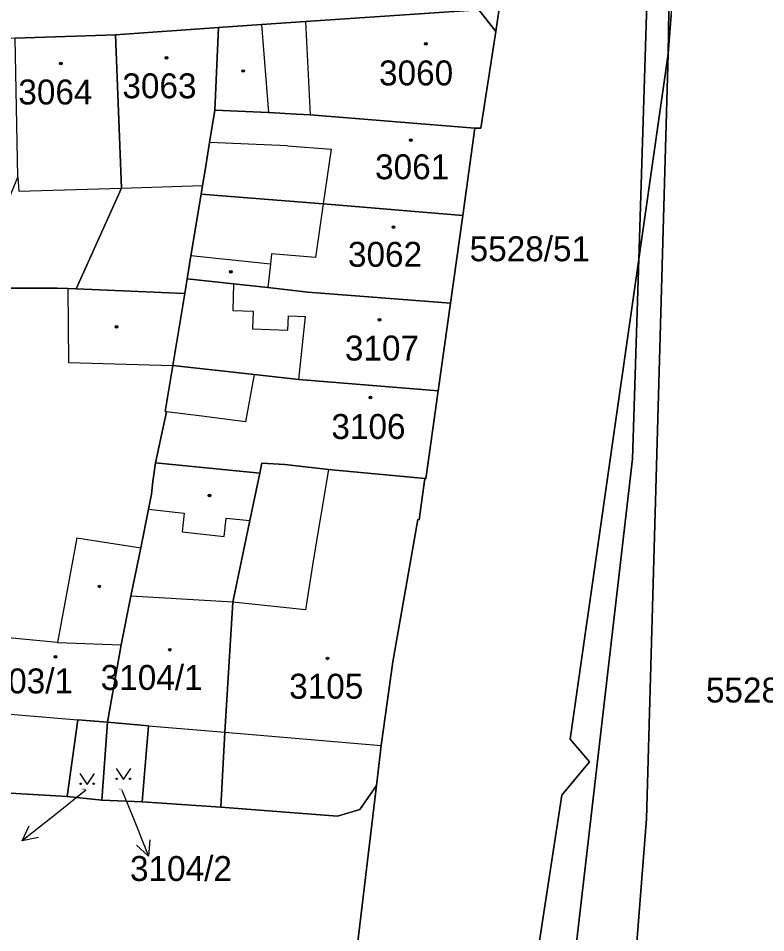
# Model space of a CAD drawing. Extents: x -596233 to -595156, y -1161235 to -1159375.
# Drawn here: x -595433.9 to -595382.9, y -1160945.9 to -1160883.5 of the extents above; entities that cross this region are included whole.
import ezdxf

# ---------------------------------------------------------------- set-up
doc = ezdxf.new("R2010")
doc.units = 0
for name, color, linetype in [('KN_CAR_KR', 7, 'Continuous'), ('KN_KULTURY', 7, 'Continuous'), ('KN_PARC_CIS_POM', 7, 'Continuous'), ('KN_PARC_CIS_POZ', 7, 'Continuous'), ('KN_PARC_CIS_STAV', 7, 'Continuous'), ('KN_PARC_PLOCHA', 7, 'Continuous'), ('PARC_C_SIPKA', 7, 'Continuous'), ('parcely_l', 7, 'Continuous')]:
    doc.layers.add(name, color=color, linetype=linetype)

msp = doc.modelspace()

# ---------------------------------------------------------------- linework, layer by layer
at = {"layer": 'KN_CAR_KR'}
for points in [[(-595417.27, -1160883.94), (-595416.81, -1160889.95)], [(-595414.28, -1160883.74), (-595413.96, -1160890.1)], [(-595415.51, -1160892.21), (-595420.82, -1160891.98)], [(-595415.51, -1160892.21), (-595412.52, -1160892.44)], [(-595412.52, -1160892.44), (-595413.06, -1160896.16)], [(-595433.91, -1160894.34), (-595433.83, -1160895.31)], [(-595433.83, -1160895.31), (-595426.83, -1160895.09)], [(-595426.83, -1160895.09), (-595421.3, -1160894.92)], [(-595413.06, -1160896.16), (-595413.59, -1160899.83)], [(-595416.59, -1160899.58), (-595416.67, -1160900.28)], [(-595413.59, -1160899.83), (-595416.59, -1160899.58)], [(-595416.67, -1160900.28), (-595422.09, -1160899.71)], [(-595416.67, -1160900.28), (-595416.85, -1160901.88)], [(-595430.5, -1160901.94), (-595430.45, -1160906.99)], [(-595419.18, -1160901.63), (-595419.24, -1160903.43)], [(-595419.24, -1160903.43), (-595417.84, -1160903.48)], [(-595417.84, -1160903.48), (-595417.88, -1160904.7)], [(-595415.47, -1160904.78), (-595415.44, -1160903.81)], [(-595415.44, -1160903.81), (-595414.28, -1160903.85)], [(-595414.73, -1160908.14), (-595414.28, -1160903.85)], [(-595417.88, -1160904.7), (-595415.47, -1160904.78)], [(-595430.45, -1160906.99), (-595423.32, -1160907.18)], [(-595417.78, -1160907.8), (-595418.37, -1160911.03)], [(-595421.35, -1160910.65), (-595423.75, -1160910.34)], [(-595418.37, -1160911.03), (-595421.35, -1160910.65)], [(-595412.71, -1160914.28), (-595413.73, -1160920.37)], [(-595424.99, -1160916.98), (-595422.55, -1160917.26)], [(-595422.55, -1160917.26), (-595422.7, -1160918.53)], [(-595419.82, -1160918.86), (-595419.68, -1160917.59)], [(-595419.68, -1160917.59), (-595418.08, -1160917.77)], [(-595429.87, -1160918.93), (-595431.2, -1160926.08)], [(-595429.87, -1160918.93), (-595425.52, -1160919.63)], [(-595422.7, -1160918.53), (-595419.82, -1160918.86)], [(-595413.73, -1160920.37), (-595414.28, -1160923.86)], [(-595419.23, -1160923.33), (-595426.18, -1160922.93)], [(-595414.28, -1160923.86), (-595419.23, -1160923.33)], [(-595431.2, -1160926.08), (-595435.76, -1160925.65)], [(-595431.2, -1160926.08), (-595426.84, -1160926.24)], [(-595441.22, -1160930.39), (-595429.81, -1160931.35)], [(-595424.99, -1160931.76), (-595419.78, -1160932.2)], [(-595419.78, -1160932.2), (-595409.12, -1160933.1)]]:
    msp.add_lwpolyline(points, dxfattribs=at)
at = {"layer": 'KN_KULTURY'}
for points in [[(-595429.6718, -1160935.0116), (-595429.1718, -1160935.7616), (-595428.6718, -1160935.0116)], [(-595427.2018, -1160934.6716), (-595426.7018, -1160935.4216), (-595426.2018, -1160934.6716)]]:
    msp.add_lwpolyline(points, dxfattribs=at)
for centre, radius in [((-595406.06, -1160885.26), 0.09), ((-595406.06, -1160885.26), 0.0398), ((-595430.96, -1160886.6), 0.09), ((-595430.96, -1160886.6), 0.0398), ((-595423.76, -1160886.21), 0.09), ((-595423.76, -1160886.21), 0.0398), ((-595418.53, -1160887.11), 0.09), ((-595418.53, -1160887.11), 0.0398), ((-595407.09, -1160891.82), 0.09), ((-595407.09, -1160891.82), 0.0398), ((-595408.27, -1160897.75), 0.09), ((-595408.27, -1160897.75), 0.0398), ((-595419.37, -1160900.81), 0.09), ((-595419.37, -1160900.81), 0.0398), ((-595409.22, -1160904.08), 0.09), ((-595427.17, -1160904.55), 0.09), ((-595427.17, -1160904.55), 0.0398), ((-595409.22, -1160904.08), 0.0398), ((-595409.85, -1160909.37), 0.09), ((-595409.85, -1160909.37), 0.0398), ((-595420.82, -1160916.05), 0.09), ((-595420.82, -1160916.05), 0.0398), ((-595428.34, -1160922.25), 0.09), ((-595428.34, -1160922.25), 0.0398), ((-595423.54, -1160926.57), 0.09), ((-595431.34, -1160927.05), 0.09), ((-595431.34, -1160927.05), 0.0398), ((-595423.54, -1160926.57), 0.0398), ((-595412.78, -1160927.16), 0.09), ((-595412.78, -1160927.16), 0.0398), ((-595429.622, -1160935.7114), 0.05), ((-595428.7226, -1160935.7114), 0.05), ((-595427.152, -1160935.3714), 0.05), ((-595426.2526, -1160935.3714), 0.05)]:
    msp.add_circle(centre, radius, dxfattribs=at)
at = {"layer": 'KN_PARC_PLOCHA'}
for points in [[(-595389.54, -1160885.94), (-595391.54, -1160899.94), (-595390.77, -1160875.26), (-595389.14, -1160825.64), (-595388.59, -1160825.27)], [(-595401.28, -1160884.42), (-595402.32, -1160891.01), (-595402.72, -1160891), (-595413.96, -1160890.1), (-595414.89, -1160890.05), (-595416.81, -1160889.95), (-595420.45, -1160889.77), (-595420.22, -1160884.14), (-595417.27, -1160883.94), (-595414.28, -1160883.74), (-595402.46, -1160882.93)], [(-595429.92, -1160901.96), (-595430.5, -1160901.94), (-595431.21, -1160901.91), (-595434.91, -1160901.92), (-595435.23, -1160899.45), (-595435.53, -1160897.12), (-595435.03, -1160897.1), (-595433.91, -1160894.34), (-595434.08, -1160884.87), (-595427.24, -1160884.65), (-595426.83, -1160895.09)], [(-595420.45, -1160889.77), (-595420.82, -1160891.98), (-595421.13, -1160893.87), (-595421.3, -1160894.92), (-595421.4, -1160895.5), (-595422.09, -1160899.71), (-595422.35, -1160901.29), (-595422.51, -1160902.28), (-595429.92, -1160901.96), (-595426.83, -1160895.09), (-595427.24, -1160884.65), (-595420.22, -1160884.14)], [(-595402.72, -1160891), (-595403.55, -1160896.96), (-595413.06, -1160896.16), (-595421.4, -1160895.5), (-595421.3, -1160894.92), (-595421.13, -1160893.87), (-595420.82, -1160891.98), (-595420.45, -1160889.77), (-595416.81, -1160889.95), (-595414.89, -1160890.05), (-595413.96, -1160890.1)], [(-595403.55, -1160896.96), (-595404.39, -1160902.94), (-595414.11, -1160902.18), (-595416.85, -1160901.88), (-595419.18, -1160901.63), (-595422.35, -1160901.29), (-595422.09, -1160899.71), (-595421.4, -1160895.5), (-595413.06, -1160896.16)], [(-595406.93, -1161012.29), (-595403.71, -1160988.1), (-595399.74, -1160955.77), (-595396.79, -1160936.48), (-595394.89, -1160934.22), (-595396.22, -1160932.68), (-595391.54, -1160899.94), (-595391.97, -1160913.55), (-595396.42, -1160952.03), (-595401.95, -1160999.29), (-595401.79, -1161000.54), (-595401.11, -1161001.94), (-595399.64, -1161002.97), (-595398.28, -1161003.58), (-595398.79, -1161008.71), (-595400.47, -1161009.2), (-595402.9, -1161009.81), (-595404.83, -1161010.6)], [(-595404.39, -1160902.94), (-595405.22, -1160908.92), (-595414.73, -1160908.14), (-595417.78, -1160907.8), (-595423.32, -1160907.18), (-595422.51, -1160902.28), (-595422.35, -1160901.29), (-595419.18, -1160901.63), (-595416.85, -1160901.88), (-595414.11, -1160902.18)], [(-595405.22, -1160908.92), (-595406.07, -1160914.91), (-595406.14, -1160914.9), (-595412.71, -1160914.28), (-595415.68, -1160913.94), (-595417.26, -1160913.84), (-595417.4, -1160914.54), (-595424.51, -1160913.82), (-595423.75, -1160910.34), (-595423.84, -1160910.33), (-595423.32, -1160907.18), (-595417.78, -1160907.8), (-595414.73, -1160908.14)], [(-595417.4, -1160914.54), (-595418.08, -1160917.77), (-595419.23, -1160923.33), (-595419.78, -1160932.2), (-595420.04, -1160937.3), (-595425.42, -1160936.94), (-595424.99, -1160931.76), (-595427.79, -1160931.52), (-595426.84, -1160926.24), (-595426.18, -1160922.93), (-595425.52, -1160919.63), (-595424.99, -1160916.98), (-595424.79, -1160915.96), (-595424.68, -1160915.11), (-595424.51, -1160913.82)], [(-595406.14, -1160914.9), (-595406.51, -1160917.71), (-595406.61, -1160917.7), (-595408.31, -1160927.4), (-595409.12, -1160933.1), (-595409.44, -1160935.83), (-595410.56, -1160937.47), (-595412.1, -1160937.93), (-595420.04, -1160937.3), (-595419.78, -1160932.2), (-595419.23, -1160923.33), (-595418.08, -1160917.77), (-595417.4, -1160914.54), (-595417.26, -1160913.84), (-595415.68, -1160913.94), (-595412.71, -1160914.28)], [(-595427.79, -1160931.52), (-595428.16, -1160936.82), (-595430.54, -1160936.59), (-595429.81, -1160931.35)], [(-595425.42, -1160936.94), (-595428.16, -1160936.82), (-595427.79, -1160931.52), (-595424.99, -1160931.76)]]:
    msp.add_lwpolyline(points, close=True, dxfattribs=at)
for points in [[(-595389.33, -1160883.29), (-595389.54, -1160885.94), (-595388.59, -1160825.27)], [(-595399.7, -1160873.58), (-595401.28, -1160884.42), (-595402.46, -1160882.93), (-595414.28, -1160883.74), (-595417.27, -1160883.94), (-595420.22, -1160884.14), (-595427.24, -1160884.65), (-595434.08, -1160884.87), (-595440.19, -1160885.03), (-595447.16, -1160885.19), (-595453.03, -1160885.32), (-595459.06, -1160885.45), (-595467.88, -1160885.63), (-595474.66, -1160885.76), (-595477.36, -1160885.81), (-595498.38, -1160885.96)], [(-595411.94, -1160956.73), (-595409.44, -1160935.83), (-595409.12, -1160933.1), (-595408.31, -1160927.4), (-595406.61, -1160917.7), (-595406.51, -1160917.71), (-595406.14, -1160914.9), (-595406.07, -1160914.91), (-595405.22, -1160908.92), (-595404.39, -1160902.94), (-595403.55, -1160896.96), (-595402.72, -1160891), (-595402.32, -1160891.01), (-595401.28, -1160884.42), (-595399.7, -1160873.58)], [(-595390.77, -1160875.26), (-595391.54, -1160899.94), (-595396.22, -1160932.68), (-595394.89, -1160934.22), (-595396.79, -1160936.48), (-595399.74, -1160955.77)], [(-595370.64, -1161022.84), (-595391.04, -1161021.51), (-595402.23, -1161019.79), (-595401.26, -1161019.26), (-595397.17, -1161014.73), (-595394.73, -1161009.93), (-595394, -1161005.84), (-595393.67, -1161001.7), (-595393.65, -1160997.58), (-595394.54, -1160973.26), (-595392.08, -1160951.76), (-595391.02, -1160938.11), (-595389.54, -1160885.94), (-595389.33, -1160883.29)], [(-595396.42, -1160952.03), (-595391.97, -1160913.55), (-595391.54, -1160899.94), (-595389.54, -1160885.94), (-595391.02, -1160938.11), (-595392.08, -1160951.76)], [(-595434.91, -1160901.92), (-595431.21, -1160901.91), (-595430.5, -1160901.94), (-595429.92, -1160901.96), (-595422.51, -1160902.28), (-595423.32, -1160907.18), (-595423.84, -1160910.33), (-595423.75, -1160910.34), (-595424.51, -1160913.82), (-595424.68, -1160915.11), (-595424.79, -1160915.96), (-595424.99, -1160916.98), (-595425.52, -1160919.63), (-595426.18, -1160922.93), (-595426.84, -1160926.24), (-595427.79, -1160931.52), (-595429.81, -1160931.35), (-595430.54, -1160936.59), (-595441.45, -1160935.94)], [(-595499.12, -1160932.23), (-595491.47, -1160932.74), (-595490.05, -1160932.83), (-595484.86, -1160933.18), (-595478.68, -1160933.59), (-595477.03, -1160933.67), (-595466.34, -1160934.4), (-595460.14, -1160934.82), (-595454.21, -1160935.09), (-595451.06, -1160935.3), (-595450.07, -1160935.36), (-595446.93, -1160935.57), (-595441.45, -1160935.94), (-595430.54, -1160936.59), (-595428.16, -1160936.82), (-595425.42, -1160936.94), (-595420.04, -1160937.3), (-595412.1, -1160937.93), (-595410.56, -1160937.47), (-595409.44, -1160935.83), (-595411.94, -1160956.73)]]:
    msp.add_lwpolyline(points, dxfattribs=at)
at = {"layer": 'PARC_C_SIPKA'}
for points in [[(-595429.26, -1160936.14), (-595431.25, -1160937.73), (-595433.5937, -1160939.6028)], [(-595426.8, -1160936.14), (-595426.1, -1160937.86), (-595424.9752, -1160940.6411)], [(-595432.5003, -1160939.3691), (-595433.5937, -1160939.6028), (-595433.1246, -1160938.5879)], [(-595424.8866, -1160939.5266), (-595424.9752, -1160940.6411), (-595425.8136, -1160939.9016)]]:
    msp.add_lwpolyline(points, dxfattribs=at)
at = {"layer": 'parcely_l'}
for points in [[(-595391.54, -1160899.94), (-595390.77, -1160875.26), (-595389.14, -1160825.64), (-595388.59, -1160825.27)], [(-595388.59, -1160825.27), (-595389.54, -1160885.94)], [(-595389.54, -1160885.94), (-595389.33, -1160883.29), (-595388.63, -1160877.73), (-595385.27, -1160855.8)], [(-595399.7, -1160873.58), (-595401.28, -1160884.42)], [(-595401.28, -1160884.42), (-595402.46, -1160882.93), (-595414.28, -1160883.74), (-595417.27, -1160883.94), (-595420.22, -1160884.14)], [(-595427.24, -1160884.65), (-595434.08, -1160884.87)], [(-595427.24, -1160884.65), (-595426.83, -1160895.09), (-595429.92, -1160901.96)], [(-595420.22, -1160884.14), (-595427.24, -1160884.65)], [(-595420.45, -1160889.77), (-595420.22, -1160884.14)], [(-595402.72, -1160891), (-595402.32, -1160891.01), (-595401.28, -1160884.42)], [(-595402.23, -1161019.79), (-595401.26, -1161019.26), (-595397.17, -1161014.73), (-595394.73, -1161009.93), (-595394, -1161005.84), (-595393.67, -1161001.7), (-595393.65, -1160997.58), (-595394.54, -1160973.26), (-595392.08, -1160951.76), (-595391.02, -1160938.11), (-595389.54, -1160885.94)], [(-595389.54, -1160885.94), (-595391.54, -1160899.94)], [(-595420.45, -1160889.77), (-595420.82, -1160891.98), (-595421.13, -1160893.87), (-595421.3, -1160894.92), (-595421.4, -1160895.5)], [(-595402.72, -1160891), (-595413.96, -1160890.1), (-595414.89, -1160890.05), (-595416.81, -1160889.95), (-595420.45, -1160889.77)], [(-595403.55, -1160896.96), (-595402.72, -1160891)], [(-595422.35, -1160901.29), (-595422.09, -1160899.71), (-595421.4, -1160895.5)], [(-595421.4, -1160895.5), (-595413.06, -1160896.16), (-595403.55, -1160896.96)], [(-595403.55, -1160896.96), (-595404.39, -1160902.94)], [(-595406.93, -1161012.29), (-595404.83, -1161010.6), (-595402.9, -1161009.81), (-595400.47, -1161009.2), (-595398.79, -1161008.71), (-595398.28, -1161003.58), (-595399.64, -1161002.97), (-595401.11, -1161001.94), (-595401.79, -1161000.54), (-595401.95, -1160999.29), (-595396.42, -1160952.03), (-595391.97, -1160913.55), (-595391.54, -1160899.94)], [(-595391.54, -1160899.94), (-595396.22, -1160932.68), (-595394.89, -1160934.22), (-595396.79, -1160936.48), (-595399.74, -1160955.77), (-595403.71, -1160988.1), (-595406.93, -1161012.29)], [(-595422.51, -1160902.28), (-595422.35, -1160901.29)], [(-595422.35, -1160901.29), (-595419.18, -1160901.63), (-595416.85, -1160901.88), (-595414.11, -1160902.18), (-595404.39, -1160902.94)], [(-595429.92, -1160901.96), (-595430.5, -1160901.94), (-595431.21, -1160901.91), (-595434.91, -1160901.92)], [(-595429.92, -1160901.96), (-595422.51, -1160902.28)], [(-595423.32, -1160907.18), (-595422.51, -1160902.28)], [(-595404.39, -1160902.94), (-595405.22, -1160908.92)], [(-595423.32, -1160907.18), (-595423.84, -1160910.33), (-595423.75, -1160910.34), (-595424.51, -1160913.82)], [(-595405.22, -1160908.92), (-595414.73, -1160908.14), (-595417.78, -1160907.8), (-595423.32, -1160907.18)], [(-595405.22, -1160908.92), (-595406.07, -1160914.91), (-595406.14, -1160914.9)], [(-595424.51, -1160913.82), (-595424.68, -1160915.11), (-595424.79, -1160915.96), (-595424.99, -1160916.98), (-595425.52, -1160919.63), (-595426.18, -1160922.93), (-595426.84, -1160926.24), (-595427.79, -1160931.52)], [(-595417.4, -1160914.54), (-595424.51, -1160913.82)], [(-595417.4, -1160914.54), (-595417.26, -1160913.84), (-595415.68, -1160913.94), (-595412.71, -1160914.28), (-595406.14, -1160914.9)], [(-595420.04, -1160937.3), (-595419.78, -1160932.2), (-595419.23, -1160923.33), (-595418.08, -1160917.77), (-595417.4, -1160914.54)], [(-595406.14, -1160914.9), (-595406.51, -1160917.71), (-595406.61, -1160917.7), (-595408.31, -1160927.4), (-595409.12, -1160933.1), (-595409.44, -1160935.83)], [(-595427.79, -1160931.52), (-595429.81, -1160931.35), (-595430.54, -1160936.59)], [(-595428.16, -1160936.82), (-595427.79, -1160931.52)], [(-595427.79, -1160931.52), (-595424.99, -1160931.76), (-595425.42, -1160936.94)], [(-595409.44, -1160935.83), (-595410.56, -1160937.47), (-595412.1, -1160937.93), (-595420.04, -1160937.3)], [(-595409.44, -1160935.83), (-595411.94, -1160956.73)], [(-595441.45, -1160935.94), (-595430.54, -1160936.59)], [(-595430.54, -1160936.59), (-595428.16, -1160936.82)], [(-595428.16, -1160936.82), (-595425.42, -1160936.94)], [(-595425.42, -1160936.94), (-595420.04, -1160937.3)]]:
    msp.add_lwpolyline(points, dxfattribs=at)

# ---------------------------------------------------------------- texts
at = {"layer": 'KN_PARC_CIS_POM'}
for s, p in [('3103/2', (-595429.5433, -1160936.14)), ('3104/2', (-595427.0833, -1160936.14))]:
    msp.add_text(s, height=0.1, dxfattribs=at).set_placement(p)
at = {"layer": 'KN_PARC_CIS_POZ'}
for s, p in [('5528/51', (-595403.0766, -1160900.08)), ('5528/48', (-595386.9566, -1160930.17)), ('3104/2', (-595426.2466, -1160942.34))]:
    msp.add_text(s, height=1.7, dxfattribs=at).set_placement(p)
at = {"layer": 'KN_PARC_CIS_STAV'}
for s, p in [('3060', (-595409.2566, -1160888.09)), ('3064', (-595433.8666, -1160889.39)), ('3063', (-595426.7666, -1160888.97)), ('3061', (-595409.5266, -1160894.49)), ('3062', (-595411.3766, -1160900.46)), ('3107', (-595411.5866, -1160906.85)), ('3106', (-595412.5066, -1160912.2)), ('3104/1', (-595428.2466, -1160929.31)), ('3103/1', (-595437.0866, -1160929.55)), ('3105', (-595415.3866, -1160929.91))]:
    msp.add_text(s, height=1.7, dxfattribs=at).set_placement(p)

doc.saveas('drawing.dxf')
